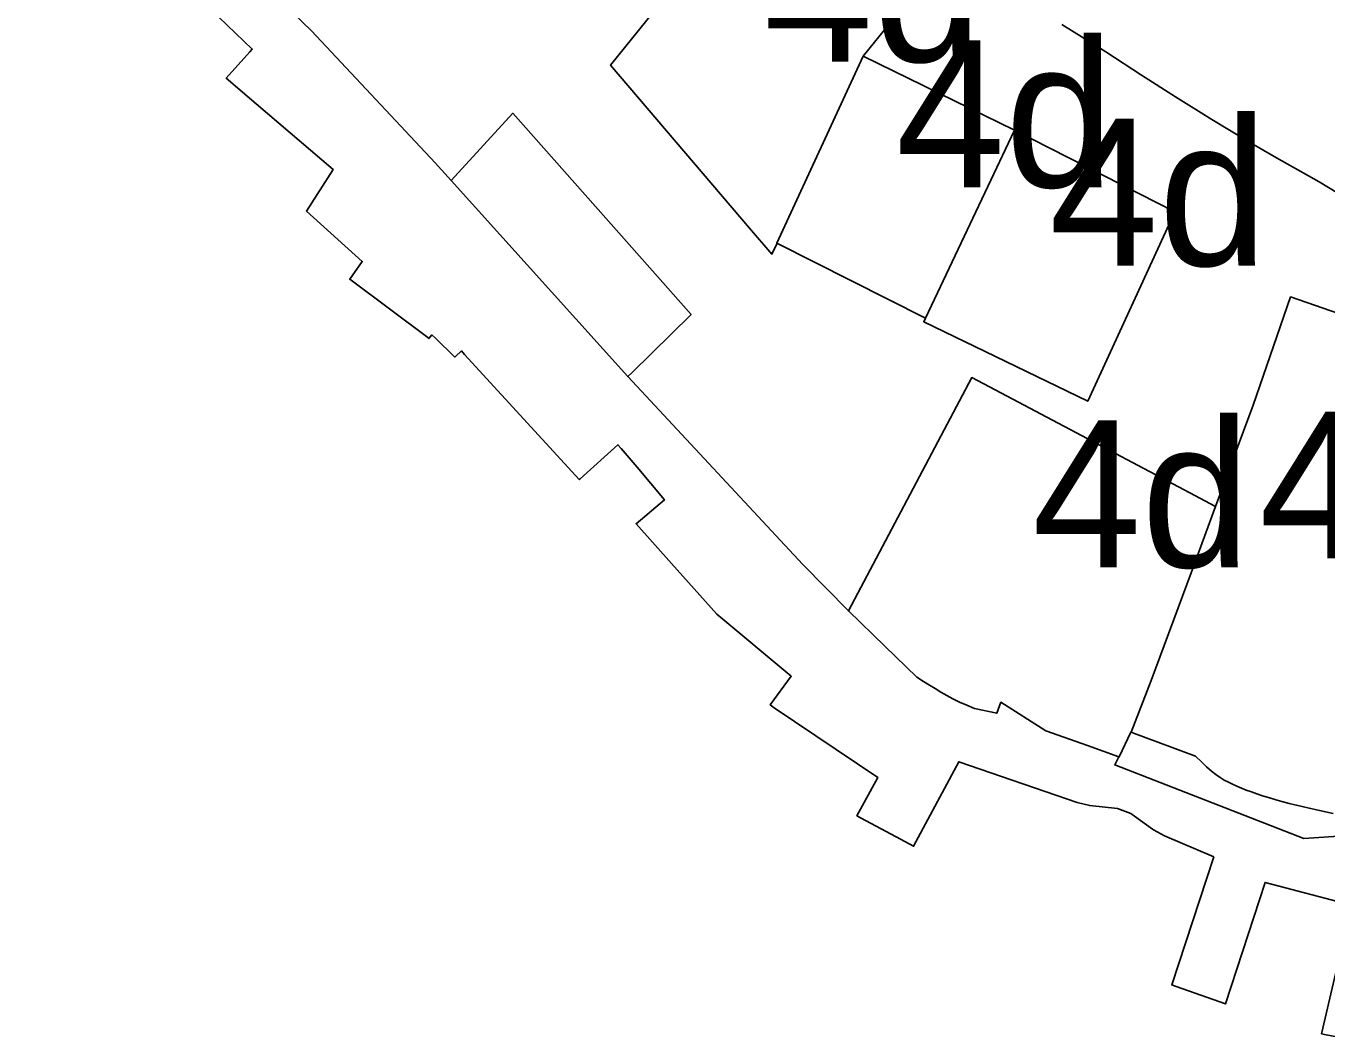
# Model space of a CAD drawing. Extents: x 598968 to 613553, y 4409678 to 4430833.
# Drawn here: x 609469.2 to 609575.5, y 4416520.4 to 4416603.1 of the extents above; entities that cross this region are included whole.
import ezdxf

# ---------------------------------------------------------------- set-up
doc = ezdxf.new("R2010")
doc.units = 0
doc.layers.add('1', color=7, linetype='Continuous')
doc.layers.add('4d. Sector de consolidació - ANNEX III A', color=7, linetype='Continuous')

msp = doc.modelspace()

# ---------------------------------------------------------------- linework, layer by layer
at = {"layer": '1'}
for points in [[(609467.5223, 4416628.6561), (609476.2956, 4416619.5196), (609484.0656, 4416611.4998), (609491.0324, 4416604.101), (609492.5247, 4416602.6559), (609502.628, 4416591.8892), (609503.9371, 4416590.4373), (609508.9736, 4416595.932), (609523.5322, 4416579.4927), (609518.6787, 4416574.723), (609518.3614, 4416574.4112), (609532.6528, 4416559.0628), (609536.387, 4416555.2711), (609546.4598, 4416574.3357), (609550.7391, 4416572.0748), (609564.279, 4416564.9213), (609566.3907, 4416563.8057), (609569.4579, 4416572.0759), (609572.5147, 4416580.915), (609580.4185, 4416578.1773)], [(609481.5357, 4416607.0667), (609487.6811, 4416601.17), (609487.4911, 4416600.95), (609485.5612, 4416598.78), (609488.0011, 4416596.7002), (609494.301, 4416591.3306), (609492.1011, 4416587.9406), (609496.661, 4416583.8208), (609495.641, 4416582.3708), (609502.1309, 4416577.5212), (609502.1456, 4416577.5404), (609502.3609, 4416577.8212), (609502.6505, 4416577.5394), (609504.2208, 4416576.0113), (609504.2725, 4416576.0583), (609504.7708, 4416576.5113), (609505.0321, 4416576.226), (609514.3907, 4416566.0019), (609514.4634, 4416566.067), (609517.5606, 4416568.842), (609517.8146, 4416568.5443), (609519.1306, 4416567.002), (609521.3606, 4416564.3322), (609519.0406, 4416562.3822), (609521.9206, 4416559.1524), (609525.6305, 4416555.0126), (609531.7204, 4416549.933), (609530.0004, 4416547.583), (609530.3312, 4416547.3605), (609538.7998, 4416541.6527), (609537.0803, 4416538.5334), (609537.4298, 4416538.3444), (609540.6302, 4416536.6136), (609541.7102, 4416536.0436), (609545.4101, 4416542.9436), (609555.0799, 4416539.604), (609556.1099, 4416539.3641), (609558.3798, 4416539.1242), (609559.4698, 4416538.7042), (609559.7589, 4416538.4961), (609561.2198, 4416537.4443), (609561.3253, 4416537.3874), (609562.2198, 4416536.9044), (609566.2296, 4416535.1646), (609566.2065, 4416535.094), (609562.7998, 4416524.7047), (609563.1659, 4416524.5754), (609567.1897, 4416523.1549), (609570.4296, 4416533.0848), (609577.4794, 4416531.215)], [(609577.2541, 4416536.919), (609573.594, 4416536.6848), (609558.1444, 4416542.6866), (609558.4703, 4416543.3536), (609555.9236, 4416544.2618), (609552.5221, 4416545.4747), (609548.8457, 4416547.81), (609548.5076, 4416546.9062), (609546.6789, 4416547.3045), (609546.0643, 4416547.5562), (609545.4676, 4416547.8254), (609544.9254, 4416548.0935), (609544.4229, 4416548.3634), (609543.9454, 4416548.6373), (609543.4783, 4416548.9177), (609543.0082, 4416549.2077), (609542.5269, 4416549.5118), (609541.9859, 4416549.8621), (609539.3728, 4416552.3865), (609536.387, 4416555.2711), (609532.6528, 4416559.0628), (609518.3614, 4416574.4112), (609518.3393, 4416574.4349), (609503.9371, 4416590.4373), (609502.628, 4416591.8892), (609492.5247, 4416602.6559), (609491.0324, 4416604.101)], [(609553.8227, 4416603.1693), (609557.4155, 4416600.9381), (609560.3364, 4416599.0515), (609563.1192, 4416597.2556), (609566.07, 4416595.4115), (609568.9517, 4416593.6706), (609571.368, 4416592.2914), (609574.8461, 4416590.3301), (609577.7521, 4416588.5585)], [(609577.7521, 4416588.5585), (609574.8461, 4416590.3301), (609571.368, 4416592.2914), (609568.9517, 4416593.6706), (609566.07, 4416595.4115), (609563.1192, 4416597.2556), (609560.3364, 4416599.0515), (609557.4155, 4416600.9381), (609553.8227, 4416603.1693)], [(609575.994, 4416538.7269), (609574.8796, 4416538.9578), (609573.928, 4416539.1665), (609573.1132, 4416539.3571), (609572.4091, 4416539.5334), (609571.7898, 4416539.6994), (609571.2292, 4416539.8589), (609570.7054, 4416540.0154), (609570.2121, 4416540.1702), (609569.7473, 4416540.324), (609569.3086, 4416540.4775), (609568.8939, 4416540.6316), (609568.501, 4416540.7871), (609568.1276, 4416540.9445), (609567.7717, 4416541.1049), (609567.4299, 4416541.2705), (609567.0949, 4416541.4502), (609566.758, 4416541.6543), (609566.4107, 4416541.8933), (609566.0447, 4416542.1775), (609565.6513, 4416542.5175), (609565.2221, 4416542.9235), (609564.7485, 4416543.406), (609559.7604, 4416545.2494), (609559.4789, 4416545.3535), (609559.4524, 4416545.3633), (609558.516, 4416543.3373), (609558.4703, 4416543.3536), (609558.1444, 4416542.6866), (609573.594, 4416536.6848), (609577.2541, 4416536.919)], [(609577.4494, 4416531.0859), (609575.0396, 4416520.7052), (609575.4106, 4416520.6332), (609576.7395, 4416520.3753)]]:
    msp.add_lwpolyline(points, dxfattribs=at)
for points in [[(609530.5487, 4416585.2993), (609530.536, 4416585.2718), (609530.1365, 4416584.4039), (609528.3161, 4416586.5383), (609516.9611, 4416599.8527), (609529.8692, 4416615.8664), (609542.0146, 4416606.0765), (609537.5856, 4416600.5819), (609549.9575, 4416594.5507), (609563.0588, 4416587.8604), (609555.9437, 4416572.3931), (609542.5374, 4416578.8986), (609542.6745, 4416579.1878)], [(609518.3614, 4416574.4112), (609518.6787, 4416574.723), (609523.5322, 4416579.4927), (609508.9736, 4416595.932), (609503.9371, 4416590.4373), (609518.3393, 4416574.4349)]]:
    msp.add_lwpolyline(points, close=True, dxfattribs=at)
at = {"layer": '4d. Sector de consolidació - ANNEX III A'}
for points in [[(609537.5856, 4416600.5819), (609542.0146, 4416606.0765), (609529.8692, 4416615.8664), (609516.9611, 4416599.8527), (609528.3161, 4416586.5383), (609530.1365, 4416584.4039), (609530.536, 4416585.2718), (609530.5487, 4416585.2993)], [(609549.9575, 4416594.5507), (609537.5856, 4416600.5819), (609530.5487, 4416585.2993), (609542.6745, 4416579.1878)], [(609542.6745, 4416579.1878), (609542.5374, 4416578.8986), (609555.9437, 4416572.3931), (609563.0588, 4416587.8604), (609549.9575, 4416594.5507)], [(609566.3907, 4416563.8057), (609564.279, 4416564.9213), (609550.7391, 4416572.0748), (609546.4598, 4416574.3357), (609536.387, 4416555.2711), (609539.3728, 4416552.3865), (609541.9859, 4416549.8621), (609542.5269, 4416549.5118), (609543.0082, 4416549.2077), (609543.4783, 4416548.9177), (609543.9454, 4416548.6373), (609544.4229, 4416548.3634), (609544.9254, 4416548.0935), (609545.4676, 4416547.8254), (609546.0643, 4416547.5562), (609546.6789, 4416547.3045), (609548.5076, 4416546.9062), (609548.8457, 4416547.81), (609552.5221, 4416545.4747), (609555.9236, 4416544.2618), (609558.4703, 4416543.3536), (609558.516, 4416543.3373), (609559.4524, 4416545.3633), (609559.4789, 4416545.3535), (609561.1117, 4416549.5723), (609564.3822, 4416558.3904)]]:
    msp.add_lwpolyline(points, close=True, dxfattribs=at)
msp.add_lwpolyline([(609580.4185, 4416578.1773), (609572.5147, 4416580.915), (609569.4579, 4416572.0759), (609566.3907, 4416563.8057), (609564.3822, 4416558.3904), (609561.1117, 4416549.5723), (609559.4789, 4416545.3535), (609559.7604, 4416545.2494), (609564.7485, 4416543.406), (609565.2221, 4416542.9235), (609565.6513, 4416542.5175), (609566.0447, 4416542.1775), (609566.4107, 4416541.8933), (609566.758, 4416541.6543), (609567.0949, 4416541.4502), (609567.4299, 4416541.2705), (609567.7717, 4416541.1049), (609568.1276, 4416540.9445), (609568.501, 4416540.7871), (609568.8939, 4416540.6316), (609569.3086, 4416540.4775), (609569.7473, 4416540.324), (609570.2121, 4416540.1702), (609570.7054, 4416540.0154), (609571.2292, 4416539.8589), (609571.7898, 4416539.6994), (609572.4091, 4416539.5334), (609573.1132, 4416539.3571), (609573.928, 4416539.1665), (609574.8796, 4416538.9578), (609575.994, 4416538.7269)], dxfattribs=at)

# ---------------------------------------------------------------- texts
for p in [(609529.4879, 4416600.1351), (609540.2531, 4416589.8849), (609552.7981, 4416583.4719), (609569.9487, 4416559.55), (609551.3889, 4416558.8365)]:
    msp.add_text('4d', height=12, dxfattribs=at).set_placement(p)

doc.saveas('drawing.dxf')
